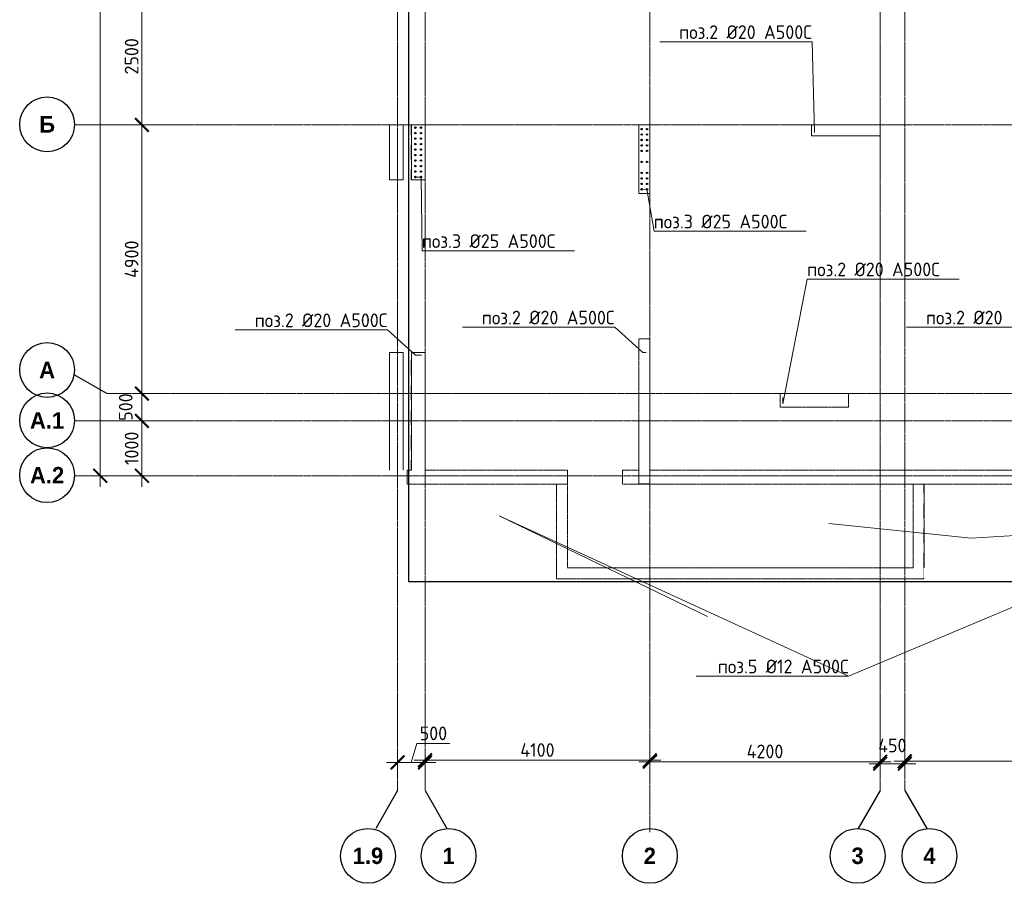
# Model space of a CAD drawing. Header units: millimetres. Extents: x 376598 to 1249954, y -318491 to -22134.
# Tile 347 of 444: x 918231 to 936187, y -120551 to -104798. Entities that reach past the tile are written whole.
import ezdxf
from ezdxf import colors
from ezdxf.entities.mleader import LeaderData, LeaderLine
from ezdxf.math import Vec2, Vec3

# ---------------------------------------------------------------- set-up
doc = ezdxf.new("R2010")
doc.units = ezdxf.units.MM
for name, pattern in [('01 Штриховая _4 мм_', [6, 3.5, -2.5]), ('______5', [1100, 800, -100, 100, -100]), ('HIDDEN2', [4.7625, 3.175, -1.5875]), ('осевая', [50.8, 31.75, -6.35, 6.35, -6.35])]:
    doc.linetypes.add(name, pattern=pattern)
for name, color, linetype, lineweight in [('0 Фундамент', 5, 'Continuous', 30), ('1 Стены', 3, 'Continuous', 30), ('Оси', 40, '______5', 18), ('подоснова', 151, 'Continuous', 5), ('РАЗМЕРЫ', 1, 'Continuous', 9), ('СТЕНЫ', 3, 'Continuous', 30)]:
    doc.layers.add(name, color=color, linetype=linetype, lineweight=lineweight)
doc.styles.add('Century Gothic', font='GOTHIC.TTF')
doc.styles.add('GOST-2.304_Type-B', font='GOST_Common.ttf')
doc.dimstyles.new('СПДС', dxfattribs={"dimscale": 100, "dimtxt": 2.5, "dimasz": 2.5, "dimexe": 1.25, "dimexo": 0, "dimtad": 1, "dimdec": 0, "dimtxsty": 'GOST-2.304_Type-B', "dimblk": 'ARCHTICK', "dimcen": 2.5, "dimdle": 2, "dimadec": 0, "dimazin": 2, "dimtfac": 0.75, "dimtdec": 0, "dimtmove": 1, "dimatfit": 3, "dimfxl": 1, "dimtolj": 1, "dimarcsym": 1})

# ---------------------------------------------------------------- blocks, each defined once
blk = doc.blocks.new('NSY101')
at = {"color": 0, "linetype": 'ByBlock', "lineweight": -2}
blk.add_circle((0, 0), 50, dxfattribs=at)
blk = doc.blocks.new('_ArchTick')
at = {"color": 0, "linetype": 'ByBlock', "const_width": 0.15}
blk.add_lwpolyline([(-0.5, -0.5), (0.5, 0.5)], dxfattribs=at)
blk = doc.blocks.new('*D1380')
at = {"layer": 'DEFPOINTS', "color": 0, "lineweight": 0, "transparency": 16777216}
for p in [(474455, -133625), (473955, -133877), (474455, -133963)]:
    blk.add_point(p, dxfattribs=at)
at = {"layer": 'РАЗМЕРЫ', "color": 0, "lineweight": -2, "transparency": 16777216}
for p, q in [((474205, -133625), (474308, -133281)), ((474308, -133281), (474908, -133281)), ((473955, -133877), (473955, -133500)), ((474455, -133963), (474455, -133500)), ((473755, -133625), (474655, -133625))]:
    blk.add_line(p, q, dxfattribs=at)
at = {"layer": 'РАЗМЕРЫ', "color": 0, "lineweight": -2, "transparency": 16777216, "xscale": 250, "yscale": 250, "zscale": 250, "rotation": 180}
blk.add_blockref('_ArchTick', (473955, -133625), dxfattribs=at)
at = {"layer": 'РАЗМЕРЫ', "color": 0, "lineweight": -2, "transparency": 16777216, "xscale": 250, "yscale": 250, "zscale": 250}
blk.add_blockref('_ArchTick', (474455, -133625), dxfattribs=at)
at = {"layer": 'РАЗМЕРЫ', "color": 0, "transparency": 16777216, "insert": (474608, -133094), "char_height": 250, "attachment_point": 5, "style": 'GOST-2.304_Type-B'}
blk.add_mtext('\\A1;500', dxfattribs=at)
blk = doc.blocks.new('*D1381')
at = {"layer": 'DEFPOINTS', "color": 0, "lineweight": 0, "transparency": 16777216}
for p in [(478555, -133586), (478555, -133916), (474455, -133963)]:
    blk.add_point(p, dxfattribs=at)
at = {"layer": 'РАЗМЕРЫ', "color": 0, "lineweight": -2, "transparency": 16777216}
for p, q in [((474255, -133586), (478755, -133586)), ((474455, -133963), (474455, -133461)), ((478555, -133916), (478555, -133461))]:
    blk.add_line(p, q, dxfattribs=at)
at = {"layer": 'РАЗМЕРЫ', "color": 0, "lineweight": -2, "transparency": 16777216, "xscale": 250, "yscale": 250, "zscale": 250, "rotation": 180}
blk.add_blockref('_ArchTick', (474455, -133586), dxfattribs=at)
at = {"layer": 'РАЗМЕРЫ', "color": 0, "lineweight": -2, "transparency": 16777216, "xscale": 250, "yscale": 250, "zscale": 250}
blk.add_blockref('_ArchTick', (478555, -133586), dxfattribs=at)
at = {"layer": 'РАЗМЕРЫ', "color": 0, "transparency": 16777216, "insert": (476505, -133398), "char_height": 250, "attachment_point": 5, "style": 'GOST-2.304_Type-B'}
blk.add_mtext('\\A1;4100', dxfattribs=at)
blk = doc.blocks.new('*D1382')
at = {"layer": 'DEFPOINTS', "color": 0, "lineweight": 0, "transparency": 16777216}
for p in [(482755, -133611), (482755, -133705), (478555, -133916)]:
    blk.add_point(p, dxfattribs=at)
at = {"layer": 'РАЗМЕРЫ', "color": 0, "lineweight": -2, "transparency": 16777216}
for p, q in [((478555, -133916), (478555, -133486)), ((482755, -133705), (482755, -133486)), ((478355, -133611), (482955, -133611))]:
    blk.add_line(p, q, dxfattribs=at)
at = {"layer": 'РАЗМЕРЫ', "color": 0, "lineweight": -2, "transparency": 16777216, "xscale": 250, "yscale": 250, "zscale": 250, "rotation": 180}
blk.add_blockref('_ArchTick', (478555, -133611), dxfattribs=at)
at = {"layer": 'РАЗМЕРЫ', "color": 0, "lineweight": -2, "transparency": 16777216, "xscale": 250, "yscale": 250, "zscale": 250}
blk.add_blockref('_ArchTick', (482755, -133611), dxfattribs=at)
at = {"layer": 'РАЗМЕРЫ', "color": 0, "transparency": 16777216, "insert": (480655, -133423), "char_height": 250, "attachment_point": 5, "style": 'GOST-2.304_Type-B'}
blk.add_mtext('\\A1;4200', dxfattribs=at)
blk = doc.blocks.new('*D3530')
at = {"layer": 'DEFPOINTS', "color": 0, "lineweight": 0, "transparency": 16777216}
for p in [(482755, -133742), (483205, -133647), (483205, -133647)]:
    blk.add_point(p, dxfattribs=at)
at = {"layer": 'РАЗМЕРЫ', "color": 0, "lineweight": -2, "transparency": 16777216}
for p, q in [((482755, -133742), (482755, -133522)), ((482555, -133647), (483405, -133647)), ((483205, -133647), (483205, -133772))]:
    blk.add_line(p, q, dxfattribs=at)
at = {"layer": 'РАЗМЕРЫ', "color": 0, "lineweight": -2, "transparency": 16777216, "xscale": 250, "yscale": 250, "zscale": 250, "rotation": 180}
blk.add_blockref('_ArchTick', (482755, -133647), dxfattribs=at)
at = {"layer": 'РАЗМЕРЫ', "color": 0, "lineweight": -2, "transparency": 16777216, "xscale": 250, "yscale": 250, "zscale": 250}
blk.add_blockref('_ArchTick', (483205, -133647), dxfattribs=at)
at = {"layer": 'РАЗМЕРЫ', "color": 0, "transparency": 16777216, "insert": (482977, -133315), "char_height": 250, "attachment_point": 5, "style": 'GOST-2.304_Type-B'}
blk.add_mtext('\\A1;450', dxfattribs=at)
blk = doc.blocks.new('*D1383')
at = {"layer": 'DEFPOINTS', "color": 0, "lineweight": 0, "transparency": 16777216}
for p in [(483205, -133602), (487805, -133602), (487805, -133678)]:
    blk.add_point(p, dxfattribs=at)
at = {"layer": 'РАЗМЕРЫ', "color": 0, "lineweight": -2, "transparency": 16777216}
for p, q in [((487805, -133678), (487805, -133477)), ((483005, -133602), (488005, -133602)), ((483205, -133602), (483205, -133727))]:
    blk.add_line(p, q, dxfattribs=at)
at = {"layer": 'РАЗМЕРЫ', "color": 0, "lineweight": -2, "transparency": 16777216, "xscale": 250, "yscale": 250, "zscale": 250, "rotation": 180}
blk.add_blockref('_ArchTick', (483205, -133602), dxfattribs=at)
at = {"layer": 'РАЗМЕРЫ', "color": 0, "lineweight": -2, "transparency": 16777216, "xscale": 250, "yscale": 250, "zscale": 250}
blk.add_blockref('_ArchTick', (487805, -133602), dxfattribs=at)
at = {"layer": 'РАЗМЕРЫ', "color": 0, "transparency": 16777216, "insert": (485505, -133414), "char_height": 250, "attachment_point": 5, "style": 'GOST-2.304_Type-B'}
blk.add_mtext('\\A1;4600', dxfattribs=at)
blk = doc.blocks.new('*D1392')
at = {"layer": 'DEFPOINTS', "color": 0, "lineweight": 0, "transparency": 16777216}
for p in [(468532, -106495), (468907, -106495), (468658, -128395)]:
    blk.add_point(p, dxfattribs=at)
at = {"layer": 'РАЗМЕРЫ', "color": 0, "lineweight": -2, "transparency": 16777216}
for p, q in [((468532, -128595), (468532, -106295)), ((468907, -106495), (468407, -106495)), ((468658, -128395), (468407, -128395))]:
    blk.add_line(p, q, dxfattribs=at)
at = {"layer": 'РАЗМЕРЫ', "color": 0, "lineweight": -2, "transparency": 16777216, "xscale": 250, "yscale": 250, "zscale": 250}
for p, rotation in [((468532, -106495), 90), ((468532, -128395), 270)]:
    blk.add_blockref('_ArchTick', p, dxfattribs=dict(at, rotation=rotation))
at = {"layer": 'РАЗМЕРЫ', "color": 0, "transparency": 16777216, "insert": (468345, -117445), "char_height": 250, "attachment_point": 5, "rotation": 90, "style": 'GOST-2.304_Type-B'}
blk.add_mtext('\\A1;21900', dxfattribs=at)
blk = doc.blocks.new('*D1393')
at = {"layer": 'DEFPOINTS', "color": 0, "lineweight": 0, "transparency": 16777216}
for p in [(468830, -127395), (469292, -127395), (468890, -128395)]:
    blk.add_point(p, dxfattribs=at)
at = {"layer": 'РАЗМЕРЫ', "color": 0, "lineweight": -2, "transparency": 16777216}
for p, q in [((469292, -128595), (469292, -127195)), ((468830, -127395), (469417, -127395)), ((468890, -128395), (469417, -128395))]:
    blk.add_line(p, q, dxfattribs=at)
at = {"layer": 'РАЗМЕРЫ', "color": 0, "lineweight": -2, "transparency": 16777216, "xscale": 250, "yscale": 250, "zscale": 250}
for p, rotation in [((469292, -127395), 90), ((469292, -128395), 270)]:
    blk.add_blockref('_ArchTick', p, dxfattribs=dict(at, rotation=rotation))
at = {"layer": 'РАЗМЕРЫ', "color": 0, "transparency": 16777216, "insert": (469104, -127895), "char_height": 250, "attachment_point": 5, "rotation": 90, "style": 'GOST-2.304_Type-B'}
blk.add_mtext('\\A1;1000', dxfattribs=at)
blk = doc.blocks.new('*D1394')
at = {"layer": 'DEFPOINTS', "color": 0, "lineweight": 0, "transparency": 16777216}
for p in [(469198, -126895), (469292, -126895), (468830, -127395)]:
    blk.add_point(p, dxfattribs=at)
at = {"layer": 'РАЗМЕРЫ', "color": 0, "lineweight": -2, "transparency": 16777216}
for p, q in [((469292, -127595), (469292, -126695)), ((469198, -126895), (469417, -126895)), ((468830, -127395), (469417, -127395))]:
    blk.add_line(p, q, dxfattribs=at)
at = {"layer": 'РАЗМЕРЫ', "color": 0, "lineweight": -2, "transparency": 16777216, "xscale": 250, "yscale": 250, "zscale": 250}
for p, rotation in [((469292, -126895), 90), ((469292, -127395), 270)]:
    blk.add_blockref('_ArchTick', p, dxfattribs=dict(at, rotation=rotation))
at = {"layer": 'РАЗМЕРЫ', "color": 0, "transparency": 16777216, "insert": (468996, -127142), "char_height": 250, "attachment_point": 5, "rotation": 90, "style": 'GOST-2.304_Type-B'}
blk.add_mtext('\\A1;500', dxfattribs=at)
blk = doc.blocks.new('*D1395')
at = {"layer": 'DEFPOINTS', "color": 0, "lineweight": 0, "transparency": 16777216}
for p in [(468934, -121995), (469292, -121995), (469198, -126895)]:
    blk.add_point(p, dxfattribs=at)
at = {"layer": 'РАЗМЕРЫ', "color": 0, "lineweight": -2, "transparency": 16777216}
for p, q in [((469292, -127095), (469292, -121795)), ((468934, -121995), (469417, -121995)), ((469198, -126895), (469417, -126895))]:
    blk.add_line(p, q, dxfattribs=at)
at = {"layer": 'РАЗМЕРЫ', "color": 0, "lineweight": -2, "transparency": 16777216, "xscale": 250, "yscale": 250, "zscale": 250}
for p, rotation in [((469292, -121995), 90), ((469292, -126895), 270)]:
    blk.add_blockref('_ArchTick', p, dxfattribs=dict(at, rotation=rotation))
at = {"layer": 'РАЗМЕРЫ', "color": 0, "transparency": 16777216, "insert": (469104, -124445), "char_height": 250, "attachment_point": 5, "rotation": 90, "style": 'GOST-2.304_Type-B'}
blk.add_mtext('\\A1;4900', dxfattribs=at)
blk = doc.blocks.new('*D1396')
at = {"layer": 'DEFPOINTS', "color": 0, "lineweight": 0, "transparency": 16777216}
for p in [(468934, -119495), (469292, -119495), (468934, -121995)]:
    blk.add_point(p, dxfattribs=at)
at = {"layer": 'РАЗМЕРЫ', "color": 0, "lineweight": -2, "transparency": 16777216}
for p, q in [((469292, -122195), (469292, -119295)), ((468934, -119495), (469417, -119495)), ((468934, -121995), (469417, -121995))]:
    blk.add_line(p, q, dxfattribs=at)
at = {"layer": 'РАЗМЕРЫ', "color": 0, "lineweight": -2, "transparency": 16777216, "xscale": 250, "yscale": 250, "zscale": 250}
for p, rotation in [((469292, -119495), 90), ((469292, -121995), 270)]:
    blk.add_blockref('_ArchTick', p, dxfattribs=dict(at, rotation=rotation))
at = {"layer": 'РАЗМЕРЫ', "color": 0, "transparency": 16777216, "insert": (469104, -120745), "char_height": 250, "attachment_point": 5, "rotation": 90, "style": 'GOST-2.304_Type-B'}
blk.add_mtext('\\A1;2500', dxfattribs=at)
blk = doc.blocks.new('стены тп')
at = {"layer": '1 Стены', "color": 252, "linetype": 'HIDDEN2', "lineweight": 0, "true_color": 0x939598}
for p, q in [((862591, -203026), (862341, -203026)), ((862341, -203026), (862341, -204026)), ((862591, -204026), (862591, -203026)), ((866571, -203026), (866491, -203026)), ((866491, -203026), (866491, -204276)), ((866691, -203026), (866571, -203026)), ((866691, -204276), (866691, -203026)), ((870891, -203026), (869641, -203026)), ((869641, -203026), (869641, -203226)), ((870891, -203226), (870891, -203026)), ((869641, -203226), (870891, -203226)), ((862341, -204026), (862591, -204026)), ((866491, -204276), (866571, -204276)), ((866571, -204276), (866691, -204276)), ((866571, -206926), (866491, -206926)), ((866491, -206926), (866491, -209326)), ((866691, -206926), (866571, -206926)), ((866691, -209326), (866691, -206926)), ((862471, -207176), (862341, -207176)), ((862341, -207176), (862341, -209326)), ((862591, -207176), (862471, -207176)), ((862591, -209326), (862591, -207176)), ((870315, -207926), (869065, -207926)), ((869065, -207926), (869065, -208176)), ((870315, -208176), (870315, -207926)), ((869065, -208176), (870315, -208176)), ((862341, -209326), (862266, -209326)), ((862266, -209326), (862266, -209576)), ((865191, -209326), (862591, -209326)), ((865191, -209326), (865191, -209576)), ((866191, -209576), (866191, -209326)), ((866491, -209326), (866191, -209326)), ((874591, -209326), (866691, -209326)), ((862266, -209576), (864991, -209576)), ((864991, -209576), (864991, -211306)), ((865191, -209576), (864991, -209576)), ((864991, -209576), (865191, -209576)), ((865191, -211106), (865191, -209576)), ((866191, -209576), (871991, -209576)), ((871491, -209576), (871491, -211106)), ((871691, -211106), (871691, -209576)), ((872191, -209576), (871991, -209576)), ((871991, -209576), (872191, -209576)), ((872191, -209576), (881691, -209576)), ((871491, -211106), (865191, -211106)), ((864991, -211306), (865191, -211306)), ((865191, -211306), (871691, -211306))]:
    blk.add_line(p, q, dxfattribs=at)
blk = doc.blocks.new('_None')
blk = doc.blocks.new('стены  тп')
at = {"layer": 'СТЕНЫ', "color": 251, "linetype": '01 Штриховая _4 мм_', "lineweight": 0, "true_color": 0x636466}
for p, q in [((542712, -332126, 3100), (542462, -332126, 3100)), ((542462, -332126, 3100), (542462, -333126, 3100)), ((542712, -333126, 3100), (542712, -332126, 3100)), ((546692, -332126, 3100), (546612, -332126, 3100)), ((546612, -332126, 3100), (546612, -333376, 3100)), ((546812, -332126, 3100), (546692, -332126, 3100)), ((546812, -333376, 3100), (546812, -332126, 3100)), ((551012, -332126, 3100), (549762, -332126, 3100)), ((549762, -332126, 3100), (549762, -332326, 3100)), ((551012, -332326, 3100), (551012, -332126, 3100)), ((549762, -332326, 3100), (551012, -332326, 3100)), ((542462, -333126, 3100), (542712, -333126, 3100)), ((546612, -333376, 3100), (546692, -333376, 3100)), ((546692, -333376, 3100), (546812, -333376, 3100)), ((546692, -336026, 3100), (546612, -336026, 3100)), ((546612, -336026, 3100), (546612, -338426, 3100)), ((546812, -336026, 3100), (546692, -336026, 3100)), ((546812, -338426, 3100), (546812, -336026, 3100)), ((542592, -336276, 3100), (542462, -336276, 3100)), ((542462, -336276, 3100), (542462, -338426, 3100)), ((542712, -336276, 3100), (542592, -336276, 3100)), ((542712, -338426, 3100), (542712, -336276, 3100)), ((550437, -337026, 3100), (549187, -337026, 3100)), ((549187, -337026, 3100), (549187, -337276, 3100)), ((550437, -337276, 3100), (550437, -337026, 3100)), ((549187, -337276, 3100), (550437, -337276, 3100)), ((542462, -338426, 3100), (542387, -338426, 3100)), ((542387, -338426, 3100), (542387, -338676, 3100)), ((545312, -338426, 3100), (542712, -338426, 3100)), ((545312, -338426, 3100), (545312, -338676, 3100)), ((546312, -338676, 3100), (546312, -338426, 3100)), ((546612, -338426, 3100), (546312, -338426, 3100)), ((554712, -338426, 3100), (546812, -338426, 3100)), ((542387, -338676, 3100), (545112, -338676, 3100)), ((545112, -338676, 3100), (545112, -340406, 3100)), ((545312, -338676, 3100), (545112, -338676, 3100)), ((545112, -338676, 3100), (545312, -338676, 3100)), ((545312, -340206, 3100), (545312, -338676, 3100)), ((546312, -338676, 3100), (552112, -338676, 3100)), ((551612, -338676, 3100), (551612, -340206, 3100)), ((551812, -340406, 3100), (551812, -338676, 3100)), ((552312, -338676, 3100), (552112, -338676, 3100)), ((552112, -338676, 3100), (552312, -338676, 3100)), ((552312, -338676, 3100), (561812, -338676, 3100)), ((551612, -340206, 3100), (545312, -340206, 3100)), ((545112, -340406, 3100), (545312, -340406, 3100)), ((545312, -340406, 3100), (551812, -340406, 3100))]:
    blk.add_line(p, q, dxfattribs=at)
blk = doc.blocks.new('оси 2.2-2.3')
at = {"layer": 'Оси', "color": 16, "linetype": 'осевая', "lineweight": 0, "transparency": 33554687}
for p, q in [((478554.9, -104267.9), (478554.9, -134893.5)), ((473954.9, -105027.5), (473954.9, -134138.1)), ((474454.9, -105027.5), (474454.9, -134138.1)), ((482754.9, -105027.5), (482754.9, -134138.1)), ((483204.9, -105027.5), (483204.9, -134138.1)), ((468076.3, -121995.4), (524372.9, -121995.4)), ((468653.8, -126895.4), (523707.4, -126895.4)), ((468076.3, -127395.4), (524372.9, -127395.4)), ((468076.3, -128395.4), (524372.9, -128395.4))]:
    blk.add_line(p, q, dxfattribs=at)
at = {"layer": 'Оси', "color": 16, "linetype": '______5', "lineweight": 25, "transparency": 33554687}
for p, q in [((468653.8, -126895.4), (468057.5, -126551.1)), ((473954.9, -134138.1), (473518.8, -134893.5)), ((474454.9, -134138.1), (474891.1, -134893.5)), ((482754.9, -134138.1), (482318.8, -134893.5)), ((483204.9, -134138.1), (483641.1, -134893.5))]:
    blk.add_line(p, q, dxfattribs=at)
at = {"layer": 'Оси', "color": 16, "linetype": 'Continuous', "lineweight": 25, "transparency": 33554687, "xscale": 9.999999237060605, "yscale": 9.999999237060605, "zscale": 9.999999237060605}
for p in [(467562.7, -121985.2), (467562.7, -126465.2), (467562.7, -127385.2), (467562.7, -128385.2), (473414.4, -135329.4), (474884.4, -135329.4), (478554.4, -135329.4), (482344.4, -135329.4), (483654.4, -135329.4)]:
    blk.add_blockref('NSY101', p, dxfattribs=at)
at = {"layer": 'Оси', "color": 16, "linetype": 'Continuous', "lineweight": 25, "transparency": 33554687, "char_height": 300, "attachment_point": 5, "style": 'Century Gothic'}
for s, insert, width in [('\\A1;{\\fCentury Gothic|i0|b1;\\H300.000000;\\W1.000000;\\C16;Б}\\P', (467562.7, -121985.2), 390), ('\\A1;{\\fCentury Gothic|i0|b1;\\H300.000000;\\W1.000000;\\C16;А}\\P', (467562.7, -126465.2), 460), ('\\A1;{\\fCentury Gothic|i0|b1;\\H300.000000;\\W1.000000;\\C16;А.1}\\P', (467562.7, -127385.2), 810), ('\\A1;{\\fCentury Gothic|i0|b1;\\H300.000000;\\W1.000000;\\C16;А.2}\\P', (467562.7, -128385.2), 810), ('\\A1;{\\fCentury Gothic|i0|b1;\\H300.000000;\\W1.000000;\\C16;1.9}\\P', (473414.4, -135329.4), 735), ('\\A1;{\\fCentury Gothic|i0|b1;\\H300.000000;\\W1.000000;\\C16;1}\\P', (474884.4, -135329.4), 385), ('\\A1;{\\fCentury Gothic|i0|b1;\\H300.000000;\\W1.000000;\\C16;2}\\P', (478554.4, -135329.4), 385), ('\\A1;{\\fCentury Gothic|i0|b1;\\H300.000000;\\W1.000000;\\C16;3}\\P', (482344.4, -135329.4), 385), ('\\A1;{\\fCentury Gothic|i0|b1;\\H300.000000;\\W1.000000;\\C16;4}\\P', (483654.4, -135329.4), 385)]:
    blk.add_mtext(s, dxfattribs=dict(at, insert=insert, width=width))
at = {"layer": 'РАЗМЕРЫ', "color": 1}
for base, p1, p2, picture, middle in [((468532.1, -106495.4), (468657.9, -128395.4), (468907, -106495.4), '*D1392', (468344.6, -117445.4)), ((469291.8, -119495.4), (468934.1, -121995.4), (468934.1, -119495.4), '*D1396', (469104.3, -120745.4)), ((469291.8, -121995.4), (469198.3, -126895.4), (468934.1, -121995.4), '*D1395', (469104.3, -124445.4)), ((469291.8, -127395.4), (468889.7, -128395.4), (468830.3, -127395.4), '*D1393', (469104.3, -127895.4))]:
    dim = blk.add_linear_dim(base=base, p1=p1, p2=p2, angle=90, dimstyle='СПДС', dxfattribs=at)
    dim.commit()
    dim.dimension.update_dxf_attribs({"geometry": picture, "text_midpoint": middle})
dim = blk.add_linear_dim(base=(469291.8, -126895.4), p1=(468830.3, -127395.4), p2=(469198.3, -126895.4), angle=90, dimstyle='СПДС', dxfattribs=at)
dim.commit()
dim.dimension.update_dxf_attribs({"geometry": '*D1394', "text_midpoint": (469183.4, -127142.4), "dimtype": 128})
for base, p1, p2, picture, middle in [((474454.9, -133625.1), (473954.9, -133877), (474454.9, -133963), '*D1380', (474370.6, -133093.9)), ((478554.9, -133585.8), (474454.9, -133963), (478554.9, -133916.3), '*D1381', (476504.9, -133398.3)), ((482754.9, -133610.5), (478554.9, -133916.3), (482754.9, -133704.8), '*D1382', (480654.9, -133423)), ((487804.9, -133601.8), (483204.9, -133601.8), (487804.9, -133678.2), '*D1383', (485504.9, -133414.3))]:
    dim = blk.add_linear_dim(base=base, p1=p1, p2=p2, dimstyle='СПДС', dxfattribs=at)
    dim.commit()
    dim.dimension.update_dxf_attribs({"geometry": picture, "text_midpoint": middle})
dim = blk.add_linear_dim(base=(483204.9, -133647.3), p1=(482754.9, -133741.6), p2=(483204.9, -133647.3), dimstyle='СПДС', dxfattribs=at)
dim.commit()
dim.dimension.update_dxf_attribs({"geometry": '*D3530', "text_midpoint": (482977.3, -133502), "dimtype": 160})

msp = doc.modelspace()

# ---------------------------------------------------------------- linework, layer by layer
at = {"layer": '0 Фундамент'}
msp.add_lwpolyline([(925322.7, -90867.2), (925322.7, -115047.2), (932672.7, -115047.2), (932672.7, -115047.2), (945172.7, -115047.2), (945172.7, -115047.2), (947522.7, -115047.2), (947522.7, -115047.2), (972972.7, -115047.2), (972972.7, -110967.2), (974452.7, -110967.2), (974452.7, -102367.2), (972972.7, -102367.2), (972972.7, -90867.2), (925322.7, -90867.2)], dxfattribs=at)
at = {"layer": '1 Стены', "color": 252, "lineweight": 0, "true_color": 0x939598}
for p, q in [((924972.9, -106717.2), (924972.9, -107717.2)), ((925222.9, -107717.2), (925222.9, -106717.2)), ((929523, -107967.2, -360), (929523, -106717.2, -360)), ((929523, -107967.2, -360), (929523, -106717.2, -360)), ((929523, -106717.2, -360), (929723, -106717.2, -360)), ((929523, -106717.2, -360), (929723, -106717.2, -360)), ((929723, -106717.2, -360), (929723, -107967.2, -360)), ((932673, -106917.2, -360), (932673, -106717.2, -360)), ((932673, -106717.2, -360), (933923, -106717.2, -360)), ((932673, -106917.2, -360), (932673, -106717.2, -360)), ((933923, -106717.2, -360), (933923, -106917.2, -360)), ((933923, -106917.2, -360), (932673, -106917.2, -360)), ((933923, -106917.2, -360), (932673, -106917.2, -360)), ((933923, -106917.2, -360), (932673, -106917.2, -360)), ((924972.9, -107717.2), (925222.9, -107717.2)), ((929723, -107967.2, -360), (929523, -107967.2, -360)), ((929723, -107967.2, -360), (929523, -107967.2, -360)), ((925222.9, -110867.2), (924972.9, -110867.2)), ((924972.9, -110867.2), (924972.9, -113017.2)), ((925222.9, -113017.2), (925222.9, -110867.2)), ((929522.9, -113267.2), (929522.9, -112017.2)), ((929522.9, -113267.2), (929522.9, -112017.2)), ((929722.9, -113267.2), (929522.9, -113267.2))]:
    msp.add_line(p, q, dxfattribs=at)
at = {"layer": 'РАЗМЕРЫ', "color": 1}
msp.add_line((932672.9, -106917.2), (932672.9, -106717.2, -360), dxfattribs=at)
at = {"layer": 'РАЗМЕРЫ', "color": 1, "linetype": 'Continuous', "lineweight": 30}
for centre in [(925447.9, -106767.2), (925547.9, -106767.2), (929573, -106792.2, -360), (929673.4, -106792.2, -360), (925447.9, -106867.2), (925447.9, -106967.2), (925547.9, -106867.2), (925547.9, -106967.2), (929573, -106892.2, -360), (929573, -106992.2, -360), (929673.4, -106892.2, -360), (929673.4, -106992.2, -360), (925447.9, -107067.2), (925447.9, -107167.2), (925547.9, -107067.2), (925547.9, -107167.2), (929573, -107092.2, -360), (929573, -107192.2, -360), (929673.4, -107092.2, -360), (929673.4, -107192.2, -360), (925447.9, -107267.2), (925447.9, -107367.2), (925547.9, -107267.2), (925547.9, -107367.2), (929573, -107392.2, -360), (929673.4, -107392.2, -360), (925447.9, -107467.2), (925447.9, -107567.2), (925547.9, -107467.2), (925547.9, -107567.2), (925447.9, -107667.2), (925547.9, -107667.2), (929573, -107592.2, -360), (929573, -107692.2, -360), (929673.4, -107592.2, -360), (929673.4, -107692.2, -360), (929573, -107792.2, -360), (929573, -107892.2, -360), (929673.4, -107792.2, -360), (929673.4, -107892.2, -360)]:
    msp.add_circle(centre, 12.5, dxfattribs=at)

# ---------------------------------------------------------------- block references
at = {"layer": 'РАЗМЕРЫ', "color": 1}
for name, p in [('оси 2.2-2.3', (451168, 15278.1)), ('стены тп', (63032.3, 96308.4))]:
    msp.add_blockref(name, p, dxfattribs=at)
at = {"layer": 'РАЗМЕРЫ'}
msp.add_blockref('стены  тп', (382910.6, 225408.5, -3100), dxfattribs=at)

# ---------------------------------------------------------------- leaders
at = {"layer": 'подоснова', "color": 4, "ltscale": 0.3}
ml = msp.add_multileader_mtext('Standard', dxfattribs=at)
ml.set_content('{\\C2;поз.2 %%C20 А500С }', color=4, style='GOST-2.304_Type-B')
ml.set_leader_properties(color=256, linetype='ByLayer', lineweight=15)
ml.set_arrow_properties(name='NONE')
ml.build(insert=Vec2(0, 0))
ml.multileader.update_dxf_attribs({"text_left_attachment_type": 6, "text_right_attachment_type": 6, "dogleg_length": 0.1, "arrow_head_size": 18})
ctx = ml.context
ctx.base_point, ctx.char_height, ctx.arrow_head_size, ctx.landing_gap_size, ctx.plane_origin = Vec3(930256.8, -105199.7), 250, 18, 20, Vec3(937751.3, -104238.9)
ctx.left_attachment, ctx.right_attachment, ctx.text_align_type = 6, 6, 1
notes = []
notes.append((ctx, [(0, (1, 1, 0), (932680.6, -105199.7), (-1, 0), 0.1, [(1, [(932724.3, -106794.8), (932723, -106855.2)], 0, [])])]))
ctx.mtext.insert, ctx.mtext.width, ctx.mtext.alignment, ctx.mtext.flow_direction = Vec3(931468.7, -104899.7), 4075.871, 2, 5
ml = msp.add_multileader_mtext('Standard', dxfattribs=at)
ml.set_content('{\\C2;поз.3 %%C25 А500С }', color=4, style='GOST-2.304_Type-B')
ml.set_leader_properties(color=256, linetype='ByLayer', lineweight=15)
ml.set_arrow_properties(name='NONE')
ml.build(insert=Vec2(0, 0))
ml.multileader.update_dxf_attribs({"text_left_attachment_type": 6, "text_right_attachment_type": 6, "dogleg_length": 0.1, "arrow_head_size": 18})
ctx = ml.context
ctx.base_point, ctx.char_height, ctx.arrow_head_size, ctx.landing_gap_size, ctx.plane_origin = Vec3(925572, -109012), 250, 18, 20, Vec3(930611.7, -108993.2)
ctx.left_attachment, ctx.right_attachment, ctx.text_align_type = 6, 6, 1
notes.append((ctx, [(1, (1, 1, 0), (925571.9, -109012), (1, 0), 0.1, [(1, [(925441.1, -107668.9), (925553.3, -107671.3)], 0, [])])]))
ctx.mtext.insert, ctx.mtext.width, ctx.mtext.alignment, ctx.mtext.flow_direction = Vec3(926783.8, -108712), 4075.871, 2, 5
ml = msp.add_multileader_mtext('Standard', dxfattribs=at)
ml.set_content('{\\C2;поз.3 %%C25 А500С }', color=4, style='GOST-2.304_Type-B')
ml.set_leader_properties(color=256, linetype='ByLayer', lineweight=15)
ml.set_arrow_properties(name='NONE')
ml.build(insert=Vec2(0, 0))
ml.multileader.update_dxf_attribs({"text_left_attachment_type": 6, "text_right_attachment_type": 6, "dogleg_length": 0.1, "arrow_head_size": 18})
ctx = ml.context
ctx.base_point, ctx.char_height, ctx.arrow_head_size, ctx.landing_gap_size, ctx.plane_origin = Vec3(929799.9, -108655.7), 250, 18, 20, Vec3(934839.6, -108637)
ctx.left_attachment, ctx.right_attachment, ctx.text_align_type = 6, 6, 1
notes.append((ctx, [(1, (1, 1, 0), (929799.8, -108655.7), (1, 0), 0.1, [(1, [(929593, -107892.2), (929665.9, -107891.7)], 0, [])])]))
ctx.mtext.insert, ctx.mtext.width, ctx.mtext.alignment, ctx.mtext.flow_direction = Vec3(931011.7, -108355.7), 4075.871, 2, 5
ml = msp.add_multileader_mtext('Standard', dxfattribs=at)
ml.set_content('{\\C2;поз.2 %%C20 А500С }', color=4, style='GOST-2.304_Type-B')
ml.set_leader_properties(color=256, linetype='ByLayer', lineweight=15)
ml.set_arrow_properties(name='NONE')
ml.build(insert=Vec2(0, 0))
ml.multileader.update_dxf_attribs({"text_left_attachment_type": 6, "text_right_attachment_type": 6, "dogleg_length": 0.1, "arrow_head_size": 18})
ctx = ml.context
ctx.base_point, ctx.char_height, ctx.arrow_head_size, ctx.landing_gap_size, ctx.plane_origin = Vec3(932590.7, -109528.2, 360), 250, 18, 20, Vec3(937176, -109188.9, 360)
ctx.left_attachment, ctx.right_attachment, ctx.text_align_type = 6, 6, 1
notes.append((ctx, [(1, (1, 1, 0), (932590.6, -109528.2, 360), (1, 0), 0.1, [(1, [(932147.7, -111687.2, 360), (932147.7, -111805.2, 360)], 0, [])])]))
ctx.mtext.insert, ctx.mtext.width, ctx.mtext.alignment, ctx.mtext.flow_direction = Vec3(933802.6, -109228.2, 360), 4075.871, 2, 5
ml = msp.add_multileader_mtext('Standard', dxfattribs=at)
ml.set_content('{\\C2;поз.2 %%C20 А500С }', color=4, style='GOST-2.304_Type-B')
ml.set_leader_properties(color=256, linetype='ByLayer', lineweight=15)
ml.set_arrow_properties(name='NONE')
ml.build(insert=Vec2(0, 0))
ml.multileader.update_dxf_attribs({"text_left_attachment_type": 6, "text_right_attachment_type": 6, "dogleg_length": 0.1, "arrow_head_size": 18})
ctx = ml.context
ctx.base_point, ctx.char_height, ctx.arrow_head_size, ctx.landing_gap_size, ctx.plane_origin = Vec3(922516, -110456.5), 250, 18, 20, Vec3(930010.5, -109495.7)
ctx.left_attachment, ctx.right_attachment, ctx.text_align_type = 6, 6, 1
notes.append((ctx, [(0, (1, 1, 0), (924939.8, -110456.5), (-1, 0), 0.1, [(1, [(925561.1, -110917.2), (925450.7, -110917.2)], 0, [])])]))
ctx.mtext.insert, ctx.mtext.width, ctx.mtext.alignment, ctx.mtext.flow_direction = Vec3(923727.8, -110156.5), 4075.871, 2, 5
ml = msp.add_multileader_mtext('Standard', dxfattribs=at)
ml.set_content('{\\C2;поз.2 %%C20 А500С }', color=4, style='GOST-2.304_Type-B')
ml.set_leader_properties(color=256, linetype='ByLayer', lineweight=15)
ml.set_arrow_properties(name='NONE')
ml.build(insert=Vec2(0, 0))
ml.multileader.update_dxf_attribs({"text_left_attachment_type": 6, "text_right_attachment_type": 6, "dogleg_length": 0.1, "arrow_head_size": 18})
ctx = ml.context
ctx.base_point, ctx.char_height, ctx.arrow_head_size, ctx.landing_gap_size, ctx.plane_origin = Vec3(926658.1, -110406.5), 250, 18, 20, Vec3(934152.6, -109445.7)
ctx.left_attachment, ctx.right_attachment, ctx.text_align_type = 6, 6, 1
notes.append((ctx, [(0, (1, 1, 0), (929081.9, -110406.5), (-1, 0), 0.1, [(1, [(929653.2, -110867.2), (929592.9, -110867.2)], 0, [])])]))
ctx.mtext.insert, ctx.mtext.width, ctx.mtext.alignment, ctx.mtext.flow_direction = Vec3(927870, -110106.5), 4075.871, 2, 5
ml = msp.add_multileader_mtext('Standard', dxfattribs=at)
ml.set_content('{\\C2;поз.2 %%C20 А500С }', color=4, style='GOST-2.304_Type-B')
ml.set_leader_properties(color=256, linetype='ByLayer', lineweight=15)
ml.set_arrow_properties(name='NONE')
ml.build(insert=Vec2(0, 0))
ml.multileader.update_dxf_attribs({"text_left_attachment_type": 6, "text_right_attachment_type": 6, "dogleg_length": 0.1, "arrow_head_size": 18})
ctx = ml.context
ctx.base_point, ctx.char_height, ctx.arrow_head_size, ctx.landing_gap_size, ctx.plane_origin = Vec3(934758.1, -110406.5), 250, 18, 20, Vec3(942252.6, -109445.7)
ctx.left_attachment, ctx.right_attachment, ctx.text_align_type = 6, 6, 1
notes.append((ctx, [(0, (1, 1, 0), (937181.9, -110406.5), (-1, 0), 0.1, [(1, [(937753.2, -110867.2), (937692.9, -110867.2)], 0, [])])]))
ctx.mtext.insert, ctx.mtext.width, ctx.mtext.alignment, ctx.mtext.flow_direction = Vec3(935970, -110106.5), 4075.871, 2, 5
ml = msp.add_multileader_mtext('Standard', dxfattribs=at)
ml.set_content('{\\C2;поз.5 %%C12 А500С }', color=4, style='GOST-2.304_Type-B')
ml.set_leader_properties(color=256, linetype='ByLayer', lineweight=15)
ml.set_arrow_properties(name='NONE')
ml.build(insert=Vec2(0, 0))
ml.multileader.update_dxf_attribs({"text_left_attachment_type": 6, "text_right_attachment_type": 6, "dogleg_length": 0.1, "arrow_head_size": 18})
ctx = ml.context
ctx.base_point, ctx.char_height, ctx.arrow_head_size, ctx.landing_gap_size, ctx.plane_origin = Vec3(930969.8, -116771.5), 250, 18, 20, Vec3(942105.4, -116409)
ctx.left_attachment, ctx.right_attachment, ctx.text_align_type = 6, 6, 1
notes.append((ctx, [(0, (1, 1, 0), (933343.6, -116771.5), (-1, 0), 0.1, [(1, [(930775.6, -115685.4), (926972.9, -113845.5)], 0, []), (4, [(932985, -113990.5), (935580.1, -114257.3), (939952.9, -113990.5)], 0, [])])]))
ctx.mtext.insert, ctx.mtext.width, ctx.mtext.alignment, ctx.mtext.flow_direction = Vec3(932156.7, -116471.5), 4075.871, 2, 5
for ctx, leaders in notes:
    for number, flags, end, landing, length, lines in leaders:
        leader = LeaderData()
        leader.index, (leader.has_last_leader_line, leader.has_dogleg_vector, leader.attachment_direction) = number, flags
        leader.last_leader_point, leader.dogleg_vector, leader.dogleg_length = Vec3(end), Vec3(landing), length
        for number, points, colour, breaks in lines:
            line = LeaderLine()
            line.index, line.vertices, line.color, line.breaks = number, Vec3.list(points), colors.encode_raw_color(colour), breaks
            leader.lines.append(line)
        ctx.leaders.append(leader)

doc.saveas('drawing.dxf')
